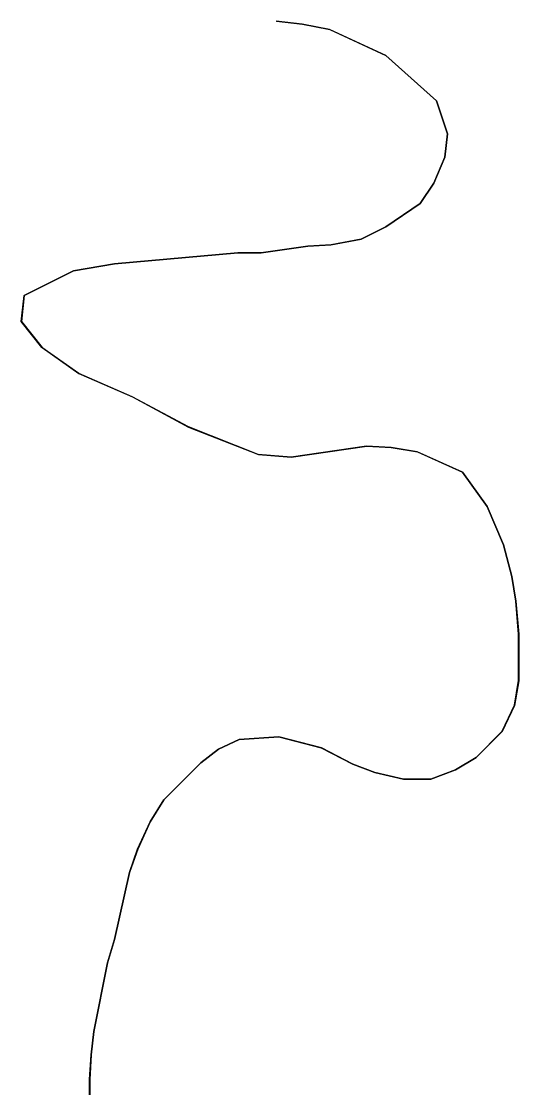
# Model space of a CAD drawing. Extents: x 3263578 to 3301413, y 764927 to 798602.
# Drawn here: x 3289829 to 3289900.5, y 792100 to 792253.3 of the extents above; entities that cross this region are included whole.
import ezdxf

# ---------------------------------------------------------------- set-up
doc = ezdxf.new("R2010")
doc.units = 0
for name, color, linetype in [('V-SITE-VEGE', 7, 'Continuous'), ('V-TOPO-SHOR', 7, 'Continuous'), ('V-WETL-SWMP', 7, 'Continuous')]:
    doc.layers.add(name, color=color, linetype=linetype)

msp = doc.modelspace()

# ---------------------------------------------------------------- linework, layer by layer
at = {"layer": 'V-SITE-VEGE'}
for p, q in [((3289869.36, 792252.94), (3289865.62, 792253.33)), ((3289873.3, 792252.15), (3289869.36, 792252.94)), ((3289881.38, 792248.41), (3289873.3, 792252.15)), ((3289888.67, 792241.9), (3289881.38, 792248.41)), ((3289890.24, 792237.17), (3289888.67, 792241.9)), ((3289889.85, 792233.82), (3289890.24, 792237.17)), ((3289888.27, 792230.08), (3289889.85, 792233.82)), ((3289886.3, 792227.12), (3289888.27, 792230.08)), ((3289881.38, 792223.78), (3289886.3, 792227.12)), ((3289877.83, 792222), (3289881.38, 792223.78)), ((3289863.45, 792220.04), (3289870.15, 792221.02)), ((3289870.15, 792221.02), (3289873.49, 792221.22)), ((3289873.49, 792221.22), (3289877.83, 792222)), ((3289842.36, 792218.47), (3289860.1, 792220.04)), ((3289860.1, 792220.04), (3289863.45, 792220.04)), ((3289836.45, 792217.48), (3289842.36, 792218.47)), ((3289829.36, 792213.94), (3289836.45, 792217.48)), ((3289828.96, 792210.19), (3289829.36, 792213.94)), ((3289831.92, 792206.45), (3289828.96, 792210.19)), ((3289837.23, 792202.7), (3289831.92, 792206.45)), ((3289844.92, 792199.35), (3289837.23, 792202.7)), ((3289853, 792195.02), (3289844.92, 792199.35)), ((3289863.04, 792191.07), (3289853, 792195.02)), ((3289878.61, 792192.25), (3289867.77, 792190.68)), ((3289882.16, 792192.05), (3289878.61, 792192.25)), ((3289885.9, 792191.46), (3289882.16, 792192.05)), ((3289867.77, 792190.68), (3289863.04, 792191.07)), ((3289892.4, 792188.51), (3289885.9, 792191.46)), ((3289895.95, 792183.58), (3289892.4, 792188.51)), ((3289898.31, 792178.06), (3289895.95, 792183.58)), ((3289899.49, 792173.53), (3289898.31, 792178.06)), ((3289900.08, 792169.98), (3289899.49, 792173.53)), ((3289900.47, 792165.25), (3289900.08, 792169.98)), ((3289900.47, 792158.56), (3289900.47, 792165.25)), ((3289899.88, 792155.01), (3289900.47, 792158.56)), ((3289898.11, 792151.27), (3289899.88, 792155.01)), ((3289860.27, 792150.09), (3289865.99, 792150.49)), ((3289865.99, 792150.49), (3289872.1, 792148.91)), ((3289894.36, 792147.53), (3289898.11, 792151.27)), ((3289857.32, 792148.71), (3289860.27, 792150.09)), ((3289854.76, 792146.74), (3289857.32, 792148.71)), ((3289872.1, 792148.91), (3289876.63, 792146.54)), ((3289891.41, 792145.75), (3289894.36, 792147.53)), ((3289849.44, 792141.43), (3289854.76, 792146.74)), ((3289876.63, 792146.54), (3289879.78, 792145.36)), ((3289879.78, 792145.36), (3289883.92, 792144.37)), ((3289883.92, 792144.37), (3289887.86, 792144.37)), ((3289887.86, 792144.37), (3289891.41, 792145.75)), ((3289847.47, 792138.27), (3289849.44, 792141.43)), ((3289845.69, 792134.33), (3289847.47, 792138.27)), ((3289844.51, 792130.98), (3289845.69, 792134.33)), ((3289842.34, 792121.33), (3289844.51, 792130.98)), ((3289841.36, 792117.98), (3289842.34, 792121.33)), ((3289839.38, 792108.13), (3289841.36, 792117.98)), ((3289838.99, 792104.78), (3289839.38, 792108.13)), ((3289838.79, 792101.24), (3289838.99, 792104.78)), ((3289838.79, 792086.46), (3289838.79, 792101.24))]:
    msp.add_line(p, q, dxfattribs=at)
at = {"layer": 'V-TOPO-SHOR'}
msp.add_lwpolyline([(3289838.79, 792086.46), (3289838.79, 792101.24), (3289838.99, 792104.78), (3289839.38, 792108.13), (3289841.35, 792117.98), (3289842.34, 792121.33), (3289844.51, 792130.98), (3289845.69, 792134.33), (3289847.47, 792138.27), (3289849.44, 792141.43), (3289854.76, 792146.74), (3289857.32, 792148.71), (3289860.27, 792150.09), (3289865.99, 792150.49), (3289872.1, 792148.91), (3289876.63, 792146.54), (3289879.78, 792145.36), (3289883.92, 792144.37), (3289887.86, 792144.37), (3289891.41, 792145.75), (3289894.36, 792147.53), (3289898.11, 792151.27), (3289899.88, 792155.01), (3289900.47, 792158.56), (3289900.47, 792165.25), (3289900.08, 792169.98), (3289899.49, 792173.53), (3289898.31, 792178.06), (3289895.95, 792183.58), (3289892.4, 792188.51), (3289885.9, 792191.46), (3289882.16, 792192.05), (3289878.61, 792192.25), (3289867.77, 792190.68), (3289863.04, 792191.07), (3289853, 792195.02), (3289844.92, 792199.35), (3289837.23, 792202.7), (3289831.92, 792206.45), (3289828.96, 792210.19), (3289829.36, 792213.94), (3289836.45, 792217.48), (3289842.36, 792218.47), (3289860.1, 792220.04), (3289863.45, 792220.04), (3289870.15, 792221.02), (3289873.49, 792221.22), (3289877.83, 792222), (3289881.38, 792223.78), (3289886.3, 792227.12), (3289888.27, 792230.08), (3289889.85, 792233.82), (3289890.24, 792237.17), (3289888.67, 792241.9), (3289881.38, 792248.41), (3289873.3, 792252.15), (3289869.36, 792252.94), (3289865.62, 792253.33)], dxfattribs=at)
at = {"layer": 'V-WETL-SWMP'}
for p, q in [((3289865.64, 792253.33), (3289869.38, 792252.93)), ((3289869.38, 792252.93), (3289873.32, 792252.15)), ((3289873.32, 792252.15), (3289881.4, 792248.4)), ((3289881.4, 792248.4), (3289888.69, 792241.9)), ((3289888.69, 792241.9), (3289890.26, 792237.17)), ((3289890.26, 792237.17), (3289889.87, 792233.82)), ((3289889.87, 792233.82), (3289888.29, 792230.07)), ((3289888.29, 792230.07), (3289886.32, 792227.12)), ((3289886.32, 792227.12), (3289881.39, 792223.77)), ((3289881.39, 792223.77), (3289877.85, 792222)), ((3289870.16, 792221.02), (3289863.46, 792220.03)), ((3289873.51, 792221.21), (3289870.16, 792221.02)), ((3289877.85, 792222), (3289873.51, 792221.21)), ((3289860.11, 792220.03), (3289842.38, 792218.46)), ((3289863.46, 792220.03), (3289860.11, 792220.03)), ((3289842.38, 792218.46), (3289836.47, 792217.48)), ((3289836.47, 792217.48), (3289829.38, 792213.93)), ((3289829.38, 792213.93), (3289828.98, 792210.19)), ((3289828.98, 792210.19), (3289831.94, 792206.44)), ((3289831.94, 792206.44), (3289837.25, 792202.7)), ((3289837.25, 792202.7), (3289844.94, 792199.35)), ((3289844.94, 792199.35), (3289853.01, 792195.01)), ((3289853.01, 792195.01), (3289863.06, 792191.07)), ((3289867.79, 792190.67), (3289878.63, 792192.25)), ((3289878.63, 792192.25), (3289882.17, 792192.05)), ((3289882.17, 792192.05), (3289885.92, 792191.46)), ((3289863.06, 792191.07), (3289867.79, 792190.67)), ((3289885.92, 792191.46), (3289892.42, 792188.5)), ((3289892.42, 792188.5), (3289895.96, 792183.57)), ((3289895.96, 792183.57), (3289898.33, 792178.06)), ((3289898.33, 792178.06), (3289899.51, 792173.53)), ((3289899.51, 792173.53), (3289900.1, 792169.98)), ((3289900.1, 792169.98), (3289900.49, 792165.25)), ((3289900.49, 792165.25), (3289900.49, 792158.55)), ((3289900.49, 792158.55), (3289899.9, 792155)), ((3289899.9, 792155), (3289898.12, 792151.26)), ((3289866.01, 792150.48), (3289860.29, 792150.09)), ((3289872.12, 792148.9), (3289866.01, 792150.48)), ((3289898.12, 792151.26), (3289894.38, 792147.52)), ((3289860.29, 792150.09), (3289857.34, 792148.71)), ((3289857.34, 792148.71), (3289854.78, 792146.74)), ((3289876.65, 792146.54), (3289872.12, 792148.9)), ((3289894.38, 792147.52), (3289891.42, 792145.75)), ((3289854.78, 792146.74), (3289849.46, 792141.42)), ((3289879.8, 792145.35), (3289876.65, 792146.54)), ((3289883.94, 792144.37), (3289879.8, 792145.35)), ((3289887.88, 792144.37), (3289883.94, 792144.37)), ((3289891.42, 792145.75), (3289887.88, 792144.37)), ((3289849.46, 792141.42), (3289847.49, 792138.27)), ((3289847.49, 792138.27), (3289845.71, 792134.33)), ((3289845.71, 792134.33), (3289844.53, 792130.98)), ((3289844.53, 792130.98), (3289842.36, 792121.33)), ((3289842.36, 792121.33), (3289841.37, 792117.98)), ((3289841.37, 792117.98), (3289839.4, 792108.13)), ((3289839.4, 792108.13), (3289839, 792104.78)), ((3289839, 792104.78), (3289838.81, 792101.23)), ((3289838.81, 792101.23), (3289838.8, 792086.45))]:
    msp.add_line(p, q, dxfattribs=at)

doc.saveas('drawing.dxf')
